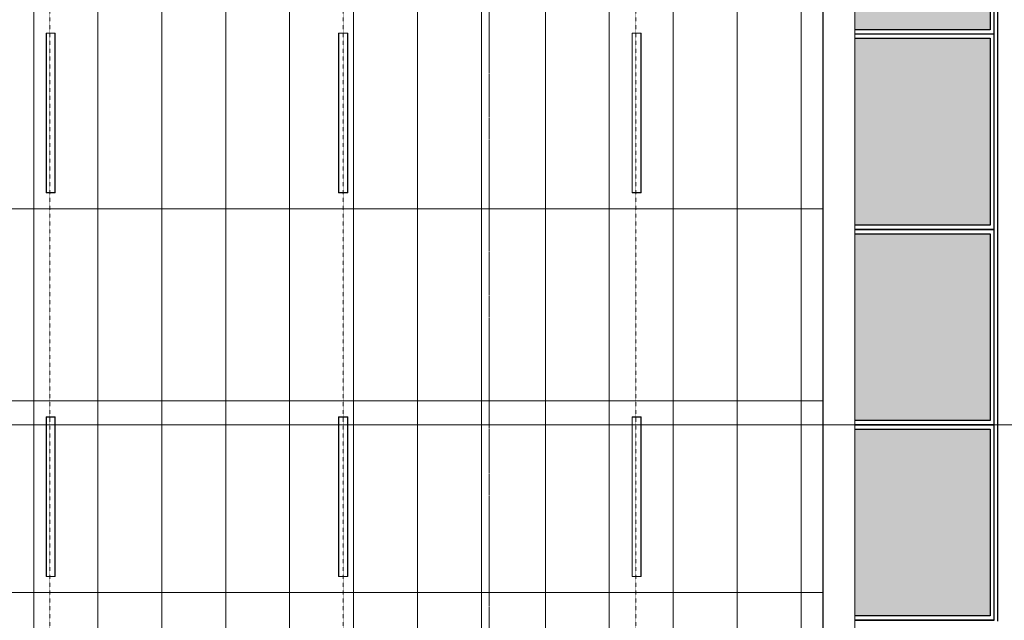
# Model space of a CAD drawing. Header units: millimetres. Extents: x 3625 to 171676, y -65096 to 217166.
# Tile 402 of 656: x 74165 to 83407, y 6495 to 12130. Entities that reach past the tile are written whole.
import ezdxf

# ---------------------------------------------------------------- set-up
doc = ezdxf.new("R2010")
doc.units = ezdxf.units.MM
doc.linetypes.add('gestippeld-fijn', pattern=[3, 1.5, -1.5])
doc.linetypes.add('stramien', pattern=[22.225, 12.7, -3.175, 3.175, -3.175])
for name, color, linetype, lineweight in [('A-DETL', 5, 'Continuous', 13), ('A-GENM', 6, 'Continuous', 18), ('A-GLAZ', 6, 'Continuous', 18), ('A-ROOF', 4, 'Continuous', 18), ('A-WALL', 2, 'Continuous', 25), ('S-GRID', 1, 'Continuous', 18)]:
    doc.layers.add(name, color=color, linetype=linetype, lineweight=lineweight)
doc.layers.add('ATN Houtenlatten plafond moduul 600x1200 mm', color=20, linetype='Continuous')

# ---------------------------------------------------------------- blocks, each defined once
blk = doc.blocks.new('27_KU_metalen dakbedekking binnenzijde publiekshal noord1 - 27_KU_metalen dakbedekking binnenzijde publiekshal noord-3102144-Plotview plafond eerste Verdieping - 1 op 100')
at = {"layer": 'A-ROOF'}
for p, q in [((35448.9, 4981.5), (35448.9, 17260.5)), ((35150.6, 16962.2), (35150.6, 4981.5))]:
    blk.add_line(p, q, dxfattribs=at)
blk = doc.blocks.new('31_KU_beloopbare glasplaat dak publiekshal 2xschuin - Type-3124290-Plotview plafond eerste Verdieping - 1 op 100')
at = {"layer": 'A-GLAZ', "lineweight": 25}
blk.add_hatch(color=256, dxfattribs=at).paths.add_polyline_path([(1311.1, 40.9), (1311.1, 1794.1), (42.3, 1793.4), (42.3, 41.2), (1257.8, 40.9)], flags=0)
for p, q in [((1351.2, 1834.2), (42.3, 1834.4)), ((42.3, 1794.4), (1311.1, 1794.1)), ((42.3, 1794.4), (1311.2, 1794.2)), ((1311.2, 1794.2), (1311.1, 1794.1)), ((1311.1, 1794.1), (1311.1, 40.9)), ((1311.2, 1794.2), (1311.2, 40.9)), ((1351.2, 0.9), (1351.2, 1834.2)), ((1311.2, 40.9), (42.3, 41.2)), ((42.3, 1.2), (1351.2, 0.9))]:
    blk.add_line(p, q, dxfattribs=at)
blk = doc.blocks.new('31_KU_beloopbare glasplaat dak publiekshal 2xschuin - Type-V25-Plotview plafond eerste Verdieping - 1 op 100')
at = {"layer": 'A-GLAZ', "lineweight": 25}
blk.add_hatch(color=256, dxfattribs=at).paths.add_polyline_path([(1311.1, 40.9), (1311.1, 1794.1), (42.3, 1793.4), (42.3, 41.2), (1257.8, 40.9)], flags=0)
for p, q in [((1351.2, 1834.2), (42.3, 1834.4)), ((42.3, 1794.4), (1311.1, 1794.1)), ((42.3, 1794.4), (1311.2, 1794.2)), ((1311.2, 1794.2), (1311.1, 1794.1)), ((1311.1, 1794.1), (1311.1, 40.9)), ((1311.2, 1794.2), (1311.2, 40.9)), ((1351.2, 0.9), (1351.2, 1834.2)), ((1311.2, 40.9), (42.3, 41.2)), ((42.3, 1.2), (1351.2, 0.9)), ((1350.1, 0.3), (42.3, 0.5)), ((1350.1, 0.3), (1351.2, 0.9))]:
    blk.add_line(p, q, dxfattribs=at)
blk = doc.blocks.new('63_KA_Etaloid armatuur - 1500 mm-14435909-Plotview plafond eerste Verdieping - 1 op 100')
at = {"layer": 'A-GENM'}
for p, q in [((-750, 42.5), (-750, -42.5)), ((750, 42.5), (-750, 42.5)), ((-747.5, 40), (-747.5, -40)), ((747.5, 40), (-747.5, 40)), ((747.5, -40), (747.5, 40)), ((750, -42.5), (750, 42.5)), ((-750, -42.5), (750, -42.5)), ((-747.5, -40), (747.5, -40))]:
    blk.add_line(p, q, dxfattribs=at)
blk = doc.blocks.new('A$C49543151')
at = {"layer": 'A-DETL', "linetype": 'gestippeld-fijn'}
for p, q in [((-7259, -15524.3), (-7259, 1175.7)), ((-4504.8, -15524.3), (-4504.8, 1175.7)), ((-1759, -16484.3), (-1759, 1175.7))]:
    blk.add_line(p, q, dxfattribs=at)
at = {"layer": 'A-DETL'}
for p, q in [((-7407, 0), (-7407, -11754.5)), ((-6807, 0), (-6807, -11787.1)), ((-6207, 0), (-6207, -11819.8)), ((-5607, 0), (-5607, -11852.4)), ((-5007, 0), (-5007, -11885.1)), ((-4407, 0), (-4407, -11917.7)), ((-3807, 0), (-3807, -11950.4)), ((-3207, 0), (-3207, -11577.1)), ((-2607, 0), (-2607, -12015.7)), ((-2007, 0), (-2007, -12048.3)), ((-807, 0), (-807, -12113.6)), ((-207, 0), (-207, -12146.3)), ((-1407, -1), (-1407, -12081)), ((-4, -6607), (-28448.8, -6607)), ((-4, -8407), (-28360.6, -8407)), ((-4, -10207), (-28272.4, -10207))]:
    blk.add_line(p, q, dxfattribs=at)
at = {"layer": 'A-GENM', "rotation": 90.00000000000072}
for p in [(-7250.6, -5707), (-4504.8, -5707), (-1750.6, -5707), (-7250.6, -9307), (-4504.8, -9307), (-1750.6, -9307)]:
    blk.add_blockref('63_KA_Etaloid armatuur - 1500 mm-14435909-Plotview plafond eerste Verdieping - 1 op 100', p, dxfattribs=at)

msp = doc.modelspace()

# ---------------------------------------------------------------- linework, layer by layer
at = {"layer": 'A-WALL'}
msp.add_line((83342, 17384.9), (83342, 6488.2), dxfattribs=at)
at = {"layer": 'ATN Houtenlatten plafond moduul 600x1200 mm', "color": 7}
msp.add_lwpolyline([(52935.6, 16918.2), (53462.2, 6171.3), (81957.6, 4620.7), (81957.6, 4981.5), (81706, 4981.5), (81706, 16962.2), (56604.5, 16962.2), (56604.5, 16948.2), (56574.5, 16948.2), (56574.5, 16918.2)], close=True, dxfattribs=at)
at = {"layer": 'S-GRID', "linetype": 'stramien'}
for p, q in [((78572, 41627.6), (78572, -3246.7)), ((45331.5, 8328.2), (111342, 8328.2))]:
    msp.add_line(p, q, dxfattribs=at)

# ---------------------------------------------------------------- block references
msp.add_blockref('A$C49543151', (81706, 16962.2))
at = {"layer": 'A-GLAZ', "lineweight": 25}
for name, p in [('31_KU_beloopbare glasplaat dak publiekshal 2xschuin - Type-3124290-Plotview plafond eerste Verdieping - 1 op 100', (81962, 11994.9)), ('31_KU_beloopbare glasplaat dak publiekshal 2xschuin - Type-3124290-Plotview plafond eerste Verdieping - 1 op 100', (81962, 10161.6)), ('31_KU_beloopbare glasplaat dak publiekshal 2xschuin - Type-3124290-Plotview plafond eerste Verdieping - 1 op 100', (81962, 8328.3)), ('31_KU_beloopbare glasplaat dak publiekshal 2xschuin - Type-V25-Plotview plafond eerste Verdieping - 1 op 100', (81962, 6495.2))]:
    msp.add_blockref(name, p, dxfattribs=at)
at = {"layer": 'A-ROOF'}
msp.add_blockref('27_KU_metalen dakbedekking binnenzijde publiekshal noord1 - 27_KU_metalen dakbedekking binnenzijde publiekshal noord-3102144-Plotview plafond eerste Verdieping - 1 op 100', (46555.4, 0), dxfattribs=at)

doc.saveas('drawing.dxf')
